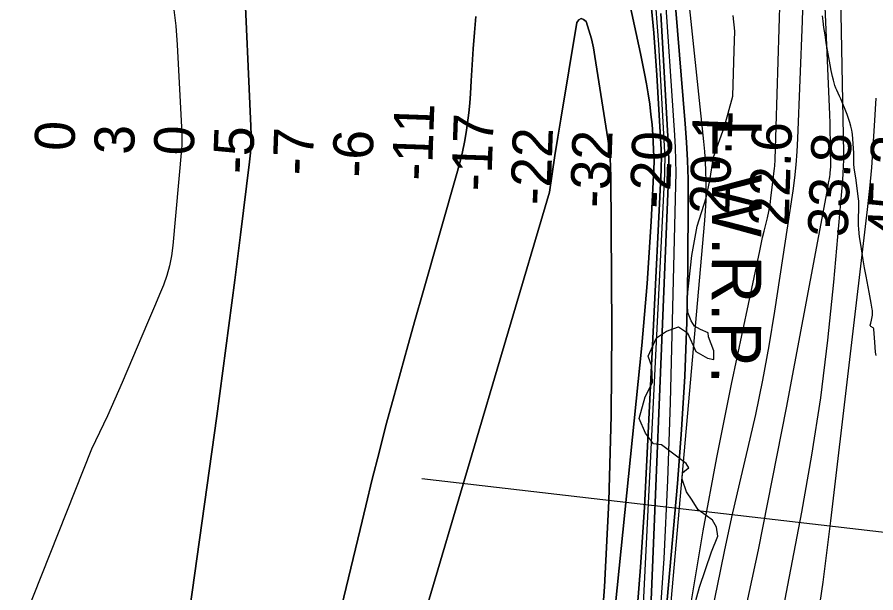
# Model space of a CAD drawing. Extents: x 3180038 to 3217926, y 922069 to 947485.
# Drawn here: x 3210161 to 3211600, y 928592 to 929557 of the extents above; entities that cross this region are included whole.
import ezdxf

# ---------------------------------------------------------------- set-up
doc = ezdxf.new("R2010")
doc.units = 0
for name, color, linetype in [('V-RIVR-EDGE', 7, 'Continuous'), ('V-RIVR-RANG', 7, 'Continuous'), ('V-SITE-VEGE', 7, 'Continuous'), ('V-TOPO-DPTH', 7, 'Continuous'), ('V-TOPO-MAJR', 7, 'Continuous'), ('V-TOPO-MINR', 7, 'Continuous'), ('V-TOPO-WATR', 7, 'Continuous'), ('V-TOPO-WATR-IDEN', 7, 'Continuous')]:
    doc.layers.add(name, color=color, linetype=linetype)

msp = doc.modelspace()

# ---------------------------------------------------------------- linework, layer by layer
at = {"layer": 'V-RIVR-EDGE'}
msp.add_lwpolyline([(3211290.7, 928553.3), (3211304.3, 928601.6), (3211324, 928660.6), (3211334.9, 928687.1), (3211332.4, 928702.3), (3211325.9, 928714.1), (3211315.4, 928721.5), (3211302, 928731.1), (3211291.6, 928747.2), (3211282.1, 928761.6), (3211275.2, 928782.4), (3211275.6, 928793.3), (3211282.6, 928798.5), (3211286.1, 928801.5), (3211281.8, 928808.9), (3211240.5, 928840.3), (3211227.1, 928841.7), (3211213.6, 928859.5), (3211203.3, 928884.3), (3211212.9, 928920.4), (3211225.2, 928944.3), (3211224.3, 928971.2), (3211217.9, 928988.6), (3211231.9, 929019.5), (3211248.8, 929030.7), (3211268.8, 929037.6), (3211284, 929027.6), (3211297.9, 928996.3), (3211317.4, 928985.3), (3211328.3, 928983.1), (3211327.9, 928997.5), (3211319.2, 929021), (3211318.4, 929027.9), (3211305.8, 929033.6), (3211295.8, 929038.9), (3211290.2, 929048), (3211284.6, 929061.9), (3211283.3, 929085.4), (3211291.3, 929157.5), (3211300.1, 929206.2), (3211315.5, 929254), (3211321.6, 929283.1), (3211327.4, 929321.8), (3211346.2, 929373.4), (3211360.2, 929424.3), (3211362.1, 929500.8), (3211363.5, 929533.4), (3211360.6, 929559.4)], dxfattribs=at)
at = {"layer": 'V-RIVR-RANG'}
msp.add_line((3211931.8, 928656.4), (3210839.2, 928783), dxfattribs=at)
at = {"layer": 'V-SITE-VEGE'}
for p, q in [((3211511.2, 929549.8), (3211510.1, 929559)), ((3211512.6, 929539.3), (3211511.2, 929549.8)), ((3211514.4, 929527.2), (3211512.6, 929539.3)), ((3211516.6, 929513.5), (3211514.4, 929527.2)), ((3211523, 929476.9), (3211516.6, 929513.5)), ((3211524.8, 929467.1), (3211523, 929476.9)), ((3211526.9, 929457.3), (3211524.8, 929467.1)), ((3211528.5, 929450.9), (3211526.9, 929457.3)), ((3211531, 929442.4), (3211528.5, 929450.9)), ((3211532.6, 929437.6), (3211531, 929442.4)), ((3211534, 929434.2), (3211532.6, 929437.6)), ((3211538.7, 929424.2), (3211534, 929434.2)), ((3211540.7, 929419.7), (3211538.7, 929424.2)), ((3211551.3, 929393.7), (3211540.7, 929419.7)), ((3211554.5, 929385), (3211551.3, 929393.7)), ((3211556.1, 929379.9), (3211554.5, 929385)), ((3211557.7, 929374.1), (3211556.1, 929379.9)), ((3211559.1, 929367.4), (3211557.7, 929374.1)), ((3211559.7, 929363.7), (3211559.1, 929367.4)), ((3211560.2, 929359.8), (3211559.7, 929363.7)), ((3211562.9, 929329.5), (3211560.2, 929359.8)), ((3211562.6, 929316.8), (3211562.9, 929329.5)), ((3211562.7, 929313.6), (3211562.6, 929316.8)), ((3211562.8, 929310.5), (3211562.7, 929313.6)), ((3211563.5, 929304.2), (3211562.8, 929310.5)), ((3211566.8, 929283.4), (3211563.5, 929304.2)), ((3211570.1, 929256.4), (3211566.8, 929283.4)), ((3211570.5, 929252.5), (3211570.1, 929256.4)), ((3211570.3, 929214.4), (3211570.9, 929240.7)), ((3211570.8, 929248.5), (3211570.5, 929252.5)), ((3211570.9, 929240.7), (3211570.8, 929248.5)), ((3211570.4, 929208.4), (3211570.3, 929214.4)), ((3211570.9, 929201.5), (3211570.4, 929208.4)), ((3211572.4, 929188.6), (3211570.9, 929201.5)), ((3211574.2, 929175.7), (3211572.4, 929188.6)), ((3211578.2, 929150), (3211574.2, 929175.7)), ((3211580.5, 929136.4), (3211578.2, 929150)), ((3211583.1, 929122.8), (3211580.5, 929136.4)), ((3211588.5, 929095.7), (3211583.1, 929122.8)), ((3211591.8, 929077.6), (3211588.5, 929095.7)), ((3211593.4, 929067.3), (3211591.8, 929077.6)), ((3211593.7, 929064.9), (3211593.4, 929067.3)), ((3211592.5, 929049.1), (3211593.3, 929054.4)), ((3211593.3, 929054.4), (3211593.7, 929057.6)), ((3211593.8, 929062.4), (3211593.7, 929064.9)), ((3211593.7, 929057.6), (3211593.8, 929062.4)), ((3211590.3, 929040.4), (3211591.4, 929043.9)), ((3211590.3, 929039.9), (3211590.3, 929040.4)), ((3211590.5, 929039.4), (3211590.3, 929039.9)), ((3211591.2, 929038.6), (3211590.5, 929039.4)), ((3211595, 929036.1), (3211591.2, 929038.6)), ((3211591.4, 929043.9), (3211592.5, 929049.1)), ((3211595.7, 929035.4), (3211595, 929036.1)), ((3211596.2, 929034.6), (3211595.7, 929035.4)), ((3211596.3, 929034), (3211596.2, 929034.6)), ((3211597.9, 929012.1), (3211596.3, 929034)), ((3211599, 928995.6), (3211597.9, 929012.1)), ((3211599.4, 928992.5), (3211599, 928995.6)), ((3211600.2, 928989.5), (3211599.4, 928992.5))]:
    msp.add_line(p, q, dxfattribs=at)
at = {"layer": 'V-TOPO-DPTH'}
for points in [[(3211289.6, 928572.2), (3211310.2, 928695.9), (3211333.2, 928819.1), (3211357.9, 928942), (3211405, 929165.2), (3211407.4, 929176.3), (3211409.9, 929187.3), (3211412.6, 929198.3), (3211415.4, 929209.2), (3211418.1, 929220.2), (3211420.4, 929231.2), (3211422.3, 929242.3), (3211423.9, 929253.5), (3211429.8, 929303.5), (3211430.2, 929307.1), (3211430.5, 929310.7), (3211430.7, 929314.3), (3211430.9, 929317.9), (3211450.8, 929975.4)], [(3211247.5, 929772.6), (3211280.4, 929377.9), (3211282.5, 929347.1), (3211284.1, 929316.2), (3211284.9, 929285.2), (3211285.1, 929254.3), (3211284.4, 929135.7), (3211282.7, 929045.5), (3211279.5, 928955.4), (3211274.1, 928865.4), (3211267.3, 928775.4), (3211211.5, 928146.7), (3211210.5, 928137.1), (3211209.2, 928127.5), (3211207.6, 928118), (3211205.7, 928108.5), (3211152.7, 927867.5), (3211122.5, 927738), (3211090.2, 927609), (3211054.8, 927480.9), (3211048.2, 927458.3), (3211007.6, 927458.4)], [(3211247.5, 929772.6), (3211280.4, 929377.9), (3211282.5, 929347.1), (3211284.1, 929316.2), (3211284.9, 929285.2), (3211285.1, 929254.3), (3211284.4, 929135.7), (3211282.7, 929045.5), (3211279.5, 928955.4), (3211274.1, 928865.4), (3211267.3, 928775.4), (3211211.5, 928146.7), (3211210.5, 928137.1), (3211209.2, 928127.5), (3211207.6, 928118), (3211205.7, 928108.5), (3211152.7, 927867.5), (3211122.5, 927738), (3211090.2, 927609), (3211054.8, 927480.9), (3211048.2, 927458.3), (3211081, 927458.3)], [(3211122.4, 928167.3), (3211207.3, 929006.3), (3211212.2, 929058.2), (3211216.5, 929110.2), (3211220, 929162.2), (3211223, 929214.2), (3211228, 929313.8), (3211228.1, 929318.4), (3211228, 929320.7), (3211227.9, 929323), (3211225.8, 929359.5), (3211224.6, 929376.7), (3211222.9, 929393.8), (3211220.7, 929410.9), (3211218.2, 929428), (3211215.2, 929445), (3211212.1, 929462), (3211208.7, 929478.9), (3211205.2, 929495.8), (3211160.6, 929702.5)], [(3211160.6, 929702.5), (3211205.2, 929495.8), (3211208.7, 929478.9), (3211212.1, 929462), (3211215.2, 929445), (3211218.2, 929428), (3211220.7, 929410.9), (3211222.9, 929393.8), (3211224.6, 929376.7), (3211225.8, 929359.5), (3211227.9, 929323), (3211228, 929320.7), (3211228.1, 929318.4), (3211228, 929313.8), (3211223, 929214.2), (3211220, 929162.2), (3211216.5, 929110.2), (3211212.2, 929058.2), (3211207.3, 929006.3), (3211122.4, 928167.3)], [(3210541, 929636.8), (3210552.7, 929374), (3210553, 929359.1), (3210552.8, 929344.1), (3210551.8, 929329.2), (3210550.4, 929314.4), (3210535.3, 929192.1), (3210525.8, 929116.1), (3210516, 929040.1), (3210505.9, 928964.2), (3210495.5, 928888.3), (3210404.8, 928238.5)], [(3210404.8, 928238.5), (3210495.5, 928888.3), (3210505.9, 928964.2), (3210516, 929040.1), (3210525.8, 929116.1), (3210535.3, 929192.1), (3210550.4, 929314.4), (3210551.8, 929329.2), (3210552.8, 929344.1), (3210553, 929359.1), (3210552.7, 929374), (3210541, 929636.8)], [(3211007.6, 927458.4), (3210969.9, 927458.5), (3210989.7, 927529.9), (3211030.4, 927684.4), (3211131.9, 928083.2), (3211138.1, 928109.6), (3211143.8, 928136.1), (3211148.6, 928162.7), (3211152.9, 928189.5), (3211173.6, 928335.2), (3211186.3, 928435), (3211197.3, 928535), (3211205.5, 928635.2), (3211211.8, 928735.7), (3211239.9, 929300.8), (3211240.2, 929309.4), (3211240.3, 929317.9), (3211240.1, 929326.5), (3211239.8, 929335), (3211232.6, 929459.6), (3211227.5, 929530.2), (3211221, 929600.6)], [(3211221, 929600.6), (3211227.5, 929530.2), (3211232.6, 929459.6), (3211239.8, 929335), (3211240.1, 929326.5), (3211240.3, 929317.9), (3211240.2, 929309.4), (3211239.9, 929300.8), (3211211.8, 928735.7), (3211205.5, 928635.2), (3211197.3, 928535), (3211186.3, 928435), (3211173.6, 928335.2), (3211152.9, 928189.5), (3211148.6, 928162.7), (3211143.8, 928136.1), (3211138.1, 928109.6), (3211131.9, 928083.2), (3211030.4, 927684.4), (3210989.7, 927529.9), (3210969.9, 927458.5)], [(3210929.6, 929557.6), (3210927.3, 929530.7), (3210925.2, 929503.8), (3210923.4, 929476.8), (3210921.7, 929449.9), (3210920.5, 929429), (3210919.3, 929412.5), (3210917.7, 929396.1), (3210915.7, 929379.7), (3210913.2, 929363.3), (3210910.3, 929347), (3210906.9, 929330.8), (3210903.1, 929314.7), (3210898.8, 929298.7), (3210840.7, 929094.5), (3210828.1, 929050.1), (3210815.6, 929005.7), (3210803.2, 928961.2), (3210791, 928916.7), (3210779, 928872.2), (3210767.3, 928827.5), (3210756, 928782.8), (3210745, 928738), (3210735.5, 928698.3), (3210719.9, 928633.6), (3210704.3, 928568.9)], [(3210704.3, 928568.9), (3210719.9, 928633.6), (3210735.5, 928698.3), (3210745, 928738), (3210756, 928782.8), (3210767.3, 928827.5), (3210779, 928872.2), (3210791, 928916.7), (3210803.2, 928961.2), (3210815.6, 929005.7), (3210828.1, 929050.1), (3210840.7, 929094.5), (3210898.8, 929298.7), (3210903.1, 929314.7), (3210906.9, 929330.8), (3210910.3, 929347), (3210913.2, 929363.3), (3210915.7, 929379.7), (3210917.7, 929396.1), (3210919.3, 929412.5), (3210920.5, 929429), (3210921.7, 929449.9), (3210923.4, 929476.8), (3210925.2, 929503.8), (3210927.3, 929530.7), (3210929.6, 929557.6)], [(3211239.3, 929562.7), (3211251.6, 929347.1), (3211252.2, 929332.3), (3211252.6, 929317.4), (3211252.5, 929302.6), (3211252.1, 929287.8), (3211217.2, 928430.4)], [(3211217.2, 928430.4), (3211252.1, 929287.8), (3211252.5, 929302.6), (3211252.6, 929317.4), (3211252.2, 929332.3), (3211251.6, 929347.1), (3211239.3, 929562.7)], [(3211134.4, 928458.7), (3211144.8, 928602.1), (3211152.5, 928745.7), (3211156.3, 928889.5), (3211157.3, 929033.3), (3211155.7, 929289.4), (3211155.2, 929305.2), (3211154.3, 929321.1), (3211152.7, 929336.9), (3211150.6, 929352.6), (3211129.1, 929490.6), (3211126.4, 929505.5), (3211123, 929520.2), (3211118.9, 929534.7), (3211114.1, 929549.1), (3211109.9, 929552.8), (3211105.9, 929554.3), (3211102.2, 929552.1), (3211098.8, 929547.6), (3211071.9, 929386), (3211066.9, 929355.3), (3211062.1, 929324.7), (3211057.5, 929294), (3211053.1, 929263.3)], [(3211053.1, 929263.3), (3211057.5, 929294), (3211062.1, 929324.7), (3211066.9, 929355.3), (3211071.9, 929386), (3211098.8, 929547.6), (3211102.2, 929552.1), (3211105.9, 929554.3), (3211109.9, 929552.8), (3211114.1, 929549.1), (3211118.9, 929534.7), (3211123, 929520.2), (3211126.4, 929505.5), (3211129.1, 929490.6), (3211150.6, 929352.6), (3211152.7, 929336.9), (3211154.3, 929321.1), (3211155.2, 929305.2), (3211155.7, 929289.4), (3211157.3, 929033.3), (3211156.3, 928889.5), (3211152.5, 928745.7), (3211144.8, 928602.1), (3211134.4, 928458.7)], [(3211053.1, 929263.3), (3210846.6, 928566.7)], [(3210846.6, 928566.7), (3211053.1, 929263.3)]]:
    msp.add_lwpolyline(points, dxfattribs=at)
at = {"layer": 'V-TOPO-MAJR'}
msp.add_lwpolyline([(3211443.3, 928557.9), (3211452.4, 928605.2), (3211475.7, 928727.2), (3211492.4, 928823), (3211507.3, 928919.1), (3211519.2, 929015.6), (3211529.1, 929112.4), (3211544.1, 929283.6), (3211545, 929295), (3211545.5, 929306.3), (3211545.7, 929317.7), (3211545.7, 929329), (3211526.6, 930349.8)], dxfattribs=at)
at = {"layer": 'V-TOPO-MINR'}
for points in [[(3211377.5, 928545.1), (3211402.8, 928663.9), (3211426.7, 928782.9), (3211449.8, 928902.2), (3211517.9, 929264.7), (3211518.8, 929269.4), (3211519.7, 929274.1), (3211520.5, 929278.8), (3211521.3, 929283.5), (3211521.8, 929285.9), (3211522.3, 929289.4), (3211522.8, 929292.9), (3211523.2, 929296.5), (3211523.6, 929300), (3211524.1, 929306.3), (3211524.2, 929307.1), (3211524.2, 929307.5), (3211524.2, 929308), (3211523.8, 929335.8), (3211523.6, 929350.2), (3211523.3, 929364.6), (3211522.8, 929378.9), (3211522.2, 929393.3), (3211472.6, 930541.9)], [(3211289.6, 928572.2), (3211310.2, 928695.9), (3211333.2, 928819.1), (3211357.9, 928942), (3211405, 929165.2), (3211407.4, 929176.3), (3211409.9, 929187.3), (3211412.6, 929198.3), (3211415.4, 929209.2), (3211418.1, 929220.2), (3211420.4, 929231.2), (3211422.3, 929242.3), (3211423.9, 929253.5), (3211429.8, 929303.5), (3211430.2, 929307.1), (3211430.5, 929310.7), (3211430.7, 929314.3), (3211430.9, 929317.9), (3211450.8, 929975.4)], [(3211066.6, 927458.3), (3211086.2, 927536.6), (3211123.7, 927698.1), (3211211.5, 928100.3), (3211214.1, 928113.4), (3211216.3, 928126.6), (3211218.1, 928139.8), (3211219.5, 928153.1), (3211313.2, 929215.8), (3211314.4, 929232.3), (3211315.2, 929248.8), (3211315.5, 929265.4), (3211315.5, 929281.9), (3211314.9, 929298.5), (3211314.1, 929315), (3211312.9, 929331.6), (3211311.4, 929348.1), (3211247.2, 929957)], [(3211160.6, 929702.5), (3211205.2, 929495.8), (3211208.7, 929478.9), (3211212.1, 929462), (3211215.2, 929445), (3211218.2, 929428), (3211220.7, 929410.9), (3211222.9, 929393.8), (3211224.6, 929376.7), (3211225.8, 929359.5), (3211227.9, 929323), (3211228, 929320.7), (3211228.1, 929318.4), (3211228, 929313.8), (3211223, 929214.2), (3211220, 929162.2), (3211216.5, 929110.2), (3211212.2, 929058.2), (3211207.3, 929006.3), (3211122.4, 928167.3)], [(3211327.8, 928571.6), (3211334.2, 928603.8), (3211346.1, 928661.4), (3211358.5, 928718.9), (3211371.6, 928776.3), (3211385.2, 928833.5), (3211398.3, 928890.8), (3211410.5, 928948.3), (3211421, 929006.1), (3211430.5, 929064.1), (3211460.8, 929265.9), (3211463.7, 929287.6), (3211466.1, 929309.4), (3211467.8, 929331.3), (3211469.1, 929353.2), (3211476.9, 929549.9), (3211480.2, 929670.2)], [(3210404.8, 928238.5), (3210495.5, 928888.3), (3210505.9, 928964.2), (3210516, 929040.1), (3210525.8, 929116.1), (3210535.3, 929192.1), (3210550.4, 929314.4), (3210551.8, 929329.2), (3210552.8, 929344.1), (3210553, 929359.1), (3210552.7, 929374), (3210541, 929636.8)], [(3211027.4, 927458.4), (3211085.1, 927651.4), (3211107.7, 927730.1), (3211129.1, 927809.1), (3211148.8, 927888.6), (3211167.3, 927968.4), (3211199.9, 928116.8), (3211201.1, 928122.6), (3211202.1, 928128.4), (3211202.9, 928134.3), (3211203.5, 928140.2), (3211225.7, 928388.9), (3211236.1, 928519.3), (3211244.8, 928649.7), (3211251, 928780.3), (3211255.5, 928911), (3211264.6, 929274.9), (3211264.9, 929295.9), (3211264.7, 929316.9), (3211264, 929338), (3211262.9, 929359), (3211245.6, 929615.5)], [(3211221, 929600.6), (3211227.5, 929530.2), (3211232.6, 929459.6), (3211239.8, 929335), (3211240.1, 929326.5), (3211240.3, 929317.9), (3211240.2, 929309.4), (3211239.9, 929300.8), (3211211.8, 928735.7), (3211205.5, 928635.2), (3211197.3, 928535), (3211186.3, 928435), (3211173.6, 928335.2), (3211152.9, 928189.5), (3211148.6, 928162.7), (3211143.8, 928136.1), (3211138.1, 928109.6), (3211131.9, 928083.2), (3211030.4, 927684.4), (3210989.7, 927529.9), (3210969.9, 927458.5)], [(3210987.7, 927458.5), (3210994.4, 927482), (3211159.8, 928076.5), (3211167, 928104.3), (3211173.7, 928132.2), (3211179.4, 928160.4), (3211184.5, 928188.6), (3211188.7, 928217), (3211192.2, 928245.5), (3211194.8, 928274.1), (3211196.7, 928302.8), (3211245.9, 929294.3), (3211246.2, 929306), (3211246.4, 929317.7), (3211246.2, 929329.4), (3211245.7, 929341.1), (3211236, 929511.1), (3211229, 929607.6)], [(3210423.2, 929573.4), (3210426.9, 929542), (3210429.4, 929510.4), (3210436.8, 929361.8), (3210437, 929355.2), (3210437, 929348.5), (3210436.8, 929341.9), (3210436.3, 929335.3), (3210422.2, 929173.9), (3210419.9, 929156.9), (3210416.6, 929140.2), (3210411.8, 929123.9), (3210406.1, 929107.8), (3210399.5, 929091.9), (3210392.9, 929076), (3210386.3, 929060.2), (3210379.6, 929044.4), (3210337.3, 928944.6), (3210325, 928916.5), (3210312.4, 928888.5), (3210299.3, 928860.7), (3210285.9, 928833.1), (3210074.8, 928302.2)], [(3210704.3, 928568.9), (3210719.9, 928633.6), (3210735.5, 928698.3), (3210745, 928738), (3210756, 928782.8), (3210767.3, 928827.5), (3210779, 928872.2), (3210791, 928916.7), (3210803.2, 928961.2), (3210815.6, 929005.7), (3210828.1, 929050.1), (3210840.7, 929094.5), (3210898.8, 929298.7), (3210903.1, 929314.7), (3210906.9, 929330.8), (3210910.3, 929347), (3210913.2, 929363.3), (3210915.7, 929379.7), (3210917.7, 929396.1), (3210919.3, 929412.5), (3210920.5, 929429), (3210921.7, 929449.9), (3210923.4, 929476.8), (3210925.2, 929503.8), (3210927.3, 929530.7), (3210929.6, 929557.6)], [(3211217.2, 928430.4), (3211252.1, 929287.8), (3211252.5, 929302.6), (3211252.6, 929317.4), (3211252.2, 929332.3), (3211251.6, 929347.1), (3211239.3, 929562.7)], [(3211053.1, 929263.3), (3211057.5, 929294), (3211062.1, 929324.7), (3211066.9, 929355.3), (3211071.9, 929386), (3211098.8, 929547.6), (3211102.2, 929552.1), (3211105.9, 929554.3), (3211109.9, 929552.8), (3211114.1, 929549.1), (3211118.9, 929534.7), (3211123, 929520.2), (3211126.4, 929505.5), (3211129.1, 929490.6), (3211150.6, 929352.6), (3211152.7, 929336.9), (3211154.3, 929321.1), (3211155.2, 929305.2), (3211155.7, 929289.4), (3211157.3, 929033.3), (3211156.3, 928889.5), (3211152.5, 928745.7), (3211144.8, 928602.1), (3211134.4, 928458.7)], [(3211246.3, 927457.9), (3211268.8, 927539.8), (3211294.3, 927633.1), (3211319.8, 927726.4), (3211345, 927819.8), (3211370.1, 927913.2), (3211412, 928069.8), (3211415.9, 928085), (3211419.7, 928100.3), (3211423, 928115.6), (3211426.2, 928131), (3211460.2, 928303.6), (3211479, 928405.5), (3211496.2, 928507.6), (3211511.1, 928610.2), (3211524.4, 928712.9), (3211585.6, 929234.5), (3211589.3, 929269.5), (3211592.6, 929304.6), (3211595.3, 929339.7), (3211597.5, 929374.8), (3211600, 929421)], [(3210846.6, 928566.7), (3211053.1, 929263.3)]]:
    msp.add_lwpolyline(points, dxfattribs=at)
at = {"layer": 'V-TOPO-WATR'}
msp.add_lwpolyline([(3211048.2, 927458.3), (3211054.8, 927480.9), (3211090.2, 927609), (3211122.5, 927738), (3211152.7, 927867.5), (3211205.7, 928108.5), (3211207.6, 928118), (3211209.2, 928127.5), (3211210.5, 928137.1), (3211211.5, 928146.7), (3211267.3, 928775.4), (3211274.1, 928865.4), (3211279.5, 928955.4), (3211282.7, 929045.5), (3211284.4, 929135.7), (3211285.1, 929254.3), (3211284.9, 929285.2), (3211284.1, 929316.2), (3211282.5, 929347.1), (3211280.4, 929377.9), (3211247.5, 929772.6)], dxfattribs=at)

# ---------------------------------------------------------------- texts
at = {"layer": 'V-RIVR-RANG'}
for s, rotation, p in [('-11', 87.9619, (3210855.6, 929282)), ('-17', 87.9619, (3210955, 929264.2)), ('20.1', 87.9619, (3211353.9, 929225.5)), ('0', 87.9619, (3210257, 929331.7)), ('3', 87.9619, (3210356.8, 929325.5)), ('0', 87.9619, (3210456.8, 929324.1)), ('-5', 87.9619, (3210555.8, 929293.2)), ('22.6', 87.9619, (3211453.2, 929205.6)), ('-7', 87.9619, (3210655.8, 929290.9)), ('-6', 87.9619, (3210755.7, 929287.1)), ('-22', 87.9619, (3211054.2, 929240.9)), ('-32', 87.9619, (3211154.1, 929236.6)), ('-20', 87.9619, (3211254.2, 929235.1)), ('33.8', 87.6783, (3211552.1, 929187.2)), ('45.2', 87.6783, (3211652, 929183.4))]:
    msp.add_text(s, height=67, rotation=rotation, dxfattribs=at).set_placement(p)
at = {"layer": 'V-TOPO-WATR-IDEN'}
msp.add_text('L.W.R.P.', height=83, rotation=269.8132, dxfattribs=at).set_placement((3211325.6, 929385.9))

doc.saveas('drawing.dxf')
